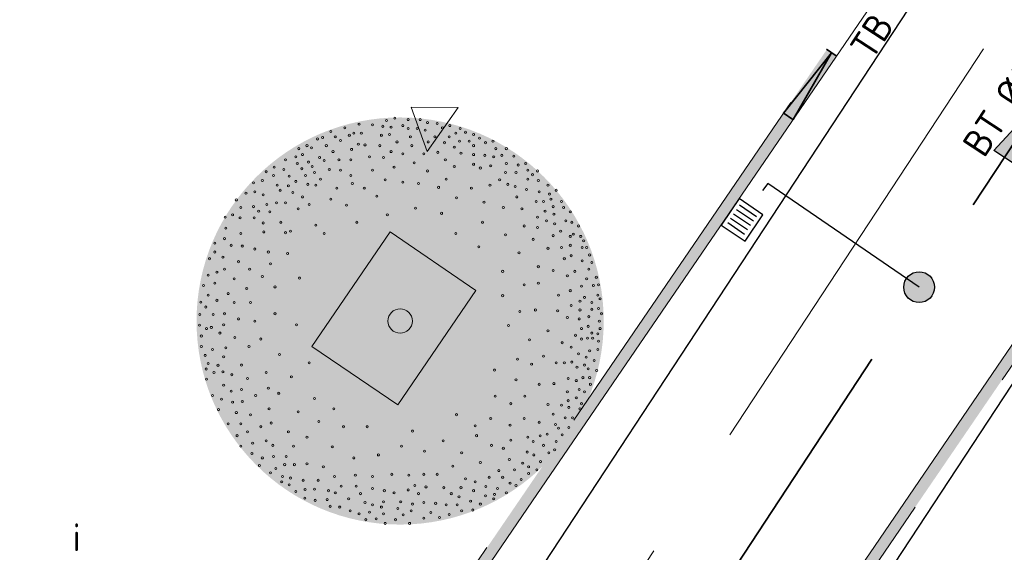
# Model space of a CAD drawing. Header units: metres. Extents: x 92403 to 95147, y 464428 to 465602.
# Tile 395 of 568: x 93211 to 93223, y 465037 to 465044. Entities that reach past the tile are written whole.
import ezdxf
from ezdxf.enums import TextEntityAlignment as Align

# ---------------------------------------------------------------- set-up
doc = ezdxf.new("R2010")
doc.units = ezdxf.units.M
for name, pattern in [('RI-DRAINAGE', [19.2, 6, -1.8, 1.8, -1.8, 2.4, -1.8, 1.8, -1.8]), ('RI-HWA', [7.4, 5, -2.4]), ('RI-HWA_KOLKAANSLUITING', [4.3, 2.5, -1.8]), ('VH-TROTTOIRBAND', [15, 5, -2, 2, -2, 2, -2])]:
    doc.linetypes.add(name, pattern=pattern)
doc.layers.get('0').update_dxf_attribs({"linetype": 'CONTINUOUS'})
for name, color, linetype, lineweight in [('B-RO-OG-TOPOGRAFIE_BEBOUWING_ENTREE-S', 7, 'CONTINUOUS', 5), ('N-RO-VH-KANTOPSLUITING_ELEMENT_STALENSTRIP-G', 7, 'CONTINUOUS', 9), ('N-RO-VW-MARKERING-G', 7, 'CONTINUOUS', 9), ('N-WE-GW-ONTGRAVING-V', 2, 'CONTINUOUS', 30), ('N-WE-RI-HWA_HULPSTUK-S', 150, 'CONTINUOUS', 25), ('N-WE-RI-HWA_KOLK_STRAATKOLK-S', 150, 'CONTINUOUS', 25), ('N-WE-RI-HWA_KOLKAANSLUITING-G', 150, 'RI-HWA_KOLKAANSLUITING', 25), ('N-WE-VH-KANTOPSLUITING_ELEMENT_VERLOOPBAND-G', 252, 'CONTINUOUS', 35), ('N-WE-VH-KANTOPSLUITING_TROTTOIRBAND-G', 7, 'VH-TROTTOIRBAND', 35), ('N-WE-VH-KANTOPSLUITING_TROTTOIRBAND_130 150-T18', 10, 'CONTINUOUS', 18), ('N-WE-VH-KANTOPSLUITING_VOORKANTBAND-G', 50, 'CONTINUOUS', 35), ('N-WE-VH-VERHARDING_BETON_INRITBLOKKEN-A', 253, 'CONTINUOUS', 0)]:
    doc.layers.add(name, color=color, linetype=linetype, lineweight=lineweight)
for name, color, linetype, lineweight, true_color in [('N-OI-RI-DRAINAGE_DRAIN_PVC-G', 7, 'RI-DRAINAGE', 18, 0x00ff04), ('N-OI-RI-HWA_STROOMRICHTING-S', 7, 'CONTINUOUS', 25, 0x007bff), ('N-OI-RI-HWA_TRANSPORTLEIDING-G', 7, 'RI-HWA', 35, 0x007bff), ('N-RO-GR-BOOM-V', 7, 'CONTINUOUS', 18, 0x002600)]:
    doc.layers.add(name, color=color, linetype=linetype, lineweight=lineweight, true_color=true_color)
doc.layers.add('N-RO-GR-BOOM-S', color=7, linetype='CONTINUOUS', lineweight=9, true_color=0x005700, transparency=0.3)
doc.styles.add('NLCS-ISO', font='NLCS-ISO.ttf')
doc.styles.add('NLCS-ISO-M200-T18', font='NLCS-ISO.ttf', dxfattribs={"height": 0.36})

# ---------------------------------------------------------------- blocks, each defined once
blk = doc.blocks.new('SRO-BEBOUWING_ENTREE')
blk.add_lwpolyline([(0, 0.35), (0, -0.35), (0.5, 0)], close=True)
blk = doc.blocks.new('markering drempel')
at = {"true_color": 0xffffff}
h = blk.add_hatch(color=7, dxfattribs=at)
h.dxf.hatch_style = 1
h.paths.add_polyline_path([(1.073, 0.125), (1.121, 0.078), (0.979, -0.064), (0.931, -0.017)])
h.paths.add_polyline_path([(1.168, 0.125), (1.216, 0.078), (1.121, -0.017), (1.073, 0.03)])
h.paths.add_polyline_path([(1.263, 0.125), (1.31, 0.078), (1.168, -0.064), (1.121, -0.017)])
h.paths.add_polyline_path([(4.866, 0.126), (4.913, 0.078), (4.771, -0.064), (4.724, -0.017)])
h.paths.add_polyline_path([(4.771, 0.126), (4.819, 0.078), (4.676, -0.064), (4.629, -0.017)])
h.paths.add_polyline_path([(4.676, 0.126), (4.724, 0.078), (4.582, -0.064), (4.534, -0.017)])
h.paths.add_polyline_path([(4.534, -0.301), (4.487, -0.349), (4.439, -0.301), (4.487, -0.254)])
h.paths.add_polyline_path([(4.582, 0.126), (4.629, 0.078), (4.534, -0.017), (4.487, 0.031)])
h.paths.add_polyline_path([(4.487, -0.064), (4.534, -0.111), (4.392, -0.254), (4.344, -0.206)])
h.paths.add_polyline_path([(4.487, 0.031), (4.534, -0.017), (4.392, -0.159), (4.345, -0.111)])
h.paths.add_polyline_path([(4.487, -0.159), (4.534, -0.206), (4.392, -0.348), (4.345, -0.301)])
h.paths.add_polyline_path([(4.155, -0.68), (4.108, -0.728), (4.06, -0.68), (4.108, -0.633)])
h.paths.add_polyline_path([(4.107, -0.064), (4.155, -0.112), (4.013, -0.254), (3.965, -0.206)])
h.paths.add_polyline_path([(4.107, -0.443), (4.155, -0.491), (4.013, -0.633), (3.965, -0.586)])
h.paths.add_polyline_path([(4.108, -0.349), (4.155, -0.396), (4.013, -0.538), (3.965, -0.491)])
h.paths.add_polyline_path([(4.108, -0.254), (4.155, -0.301), (4.013, -0.443), (3.965, -0.396)])
h.paths.add_polyline_path([(4.108, -0.159), (4.155, -0.206), (4.013, -0.349), (3.965, -0.301)])
h.paths.add_polyline_path([(4.108, -0.538), (4.155, -0.586), (4.013, -0.728), (3.965, -0.68)])
h.paths.add_polyline_path([(4.202, 0.126), (4.25, 0.078), (4.155, -0.017), (4.108, 0.031)])
h.paths.add_polyline_path([(4.108, 0.031), (4.155, -0.017), (4.013, -0.159), (3.965, -0.112)])
h.paths.add_polyline_path([(4.487, 0.126), (4.534, 0.078), (4.392, -0.064), (4.345, -0.017)])
h.paths.add_polyline_path([(4.297, 0.126), (4.345, 0.078), (4.202, -0.064), (4.155, -0.017)])
h.paths.add_polyline_path([(4.392, 0.126), (4.439, 0.078), (4.297, -0.064), (4.25, -0.017)])
h.paths.add_polyline_path([(4.107, 0.126), (4.155, 0.078), (4.013, -0.064), (3.965, -0.017)])
h.paths.add_polyline_path([(4.013, 0.126), (4.06, 0.078), (3.918, -0.064), (3.87, -0.017)])
h.paths.add_polyline_path([(3.918, 0.126), (3.965, 0.078), (3.823, -0.064), (3.776, -0.017)])
h.paths.add_polyline_path([(1.358, 0.125), (1.405, 0.078), (1.263, -0.064), (1.216, -0.017)])
h.paths.add_polyline_path([(1.5, -0.302), (1.453, -0.349), (1.405, -0.302), (1.453, -0.254)])
h.paths.add_polyline_path([(1.547, 0.125), (1.595, 0.078), (1.5, -0.017), (1.453, 0.03)])
h.paths.add_polyline_path([(1.453, -0.065), (1.5, -0.112), (1.358, -0.254), (1.31, -0.207)])
h.paths.add_polyline_path([(1.453, 0.03), (1.5, -0.017), (1.358, -0.159), (1.31, -0.112)])
h.paths.add_polyline_path([(1.453, -0.159), (1.5, -0.207), (1.358, -0.349), (1.311, -0.302)])
h.paths.add_polyline_path([(1.88, -0.681), (1.832, -0.728), (1.785, -0.681), (1.832, -0.633)])
h.paths.add_polyline_path([(1.832, -0.064), (1.879, -0.112), (1.737, -0.254), (1.69, -0.207)])
h.paths.add_polyline_path([(1.832, -0.444), (1.879, -0.491), (1.737, -0.633), (1.69, -0.586)])
h.paths.add_polyline_path([(1.832, -0.349), (1.879, -0.396), (1.737, -0.539), (1.69, -0.491)])
h.paths.add_polyline_path([(1.832, -0.254), (1.879, -0.301), (1.737, -0.444), (1.69, -0.396)])
h.paths.add_polyline_path([(1.832, -0.159), (1.879, -0.207), (1.737, -0.349), (1.69, -0.301)])
h.paths.add_polyline_path([(1.832, -0.538), (1.88, -0.586), (1.737, -0.728), (1.69, -0.681)])
h.paths.add_polyline_path([(2.259, -0.301), (2.211, -0.349), (2.164, -0.301), (2.211, -0.254)])
h.paths.add_polyline_path([(2.306, 0.125), (2.353, 0.078), (2.259, -0.017), (2.211, 0.03)])
h.paths.add_polyline_path([(2.211, -0.064), (2.259, -0.112), (2.116, -0.254), (2.069, -0.207)])
h.paths.add_polyline_path([(2.211, 0.03), (2.259, -0.017), (2.116, -0.159), (2.069, -0.112)])
h.paths.add_polyline_path([(2.211, -0.159), (2.259, -0.207), (2.116, -0.349), (2.069, -0.301)])
h.paths.add_polyline_path([(1.927, 0.125), (1.974, 0.078), (1.879, -0.017), (1.832, 0.03)])
h.paths.add_polyline_path([(1.832, 0.03), (1.879, -0.017), (1.737, -0.159), (1.69, -0.112)])
h.paths.add_polyline_path([(3.776, -0.301), (3.728, -0.349), (3.681, -0.301), (3.728, -0.254)])
h.paths.add_polyline_path([(3.823, 0.126), (3.87, 0.078), (3.776, -0.017), (3.728, 0.031)])
h.paths.add_polyline_path([(3.728, -0.064), (3.776, -0.112), (3.633, -0.254), (3.586, -0.206)])
h.paths.add_polyline_path([(3.728, 0.031), (3.776, -0.017), (3.633, -0.159), (3.586, -0.112)])
h.paths.add_polyline_path([(3.728, -0.159), (3.776, -0.206), (3.633, -0.349), (3.586, -0.301)])
h.paths.add_polyline_path([(3.397, -0.681), (3.349, -0.728), (3.302, -0.68), (3.349, -0.633)])
h.paths.add_polyline_path([(3.349, -0.064), (3.396, -0.112), (3.254, -0.254), (3.207, -0.207)])
h.paths.add_polyline_path([(3.349, -0.444), (3.396, -0.491), (3.254, -0.633), (3.207, -0.586)])
h.paths.add_polyline_path([(3.349, -0.349), (3.396, -0.396), (3.254, -0.538), (3.207, -0.491)])
h.paths.add_polyline_path([(3.349, -0.254), (3.396, -0.301), (3.254, -0.444), (3.207, -0.396)])
h.paths.add_polyline_path([(3.349, -0.159), (3.396, -0.206), (3.254, -0.349), (3.207, -0.301)])
h.paths.add_polyline_path([(3.349, -0.538), (3.397, -0.586), (3.254, -0.728), (3.207, -0.681)])
h.paths.add_polyline_path([(3.444, 0.125), (3.491, 0.078), (3.396, -0.017), (3.349, 0.031)])
h.paths.add_polyline_path([(3.349, 0.031), (3.396, -0.017), (3.254, -0.159), (3.207, -0.112)])
h.paths.add_polyline_path([(2.638, -0.681), (2.591, -0.728), (2.543, -0.681), (2.591, -0.633)])
h.paths.add_polyline_path([(2.59, -0.064), (2.638, -0.112), (2.496, -0.254), (2.448, -0.207)])
h.paths.add_polyline_path([(2.59, -0.444), (2.638, -0.491), (2.496, -0.633), (2.448, -0.586)])
h.paths.add_polyline_path([(2.59, -0.349), (2.638, -0.396), (2.496, -0.538), (2.448, -0.491)])
h.paths.add_polyline_path([(2.591, -0.254), (2.638, -0.301), (2.496, -0.444), (2.448, -0.396)])
h.paths.add_polyline_path([(2.591, -0.159), (2.638, -0.206), (2.496, -0.349), (2.448, -0.301)])
h.paths.add_polyline_path([(2.591, -0.538), (2.638, -0.586), (2.496, -0.728), (2.448, -0.681)])
h.paths.add_polyline_path([(3.017, -0.301), (2.97, -0.349), (2.922, -0.301), (2.97, -0.254)])
h.paths.add_polyline_path([(3.065, 0.125), (3.112, 0.078), (3.017, -0.017), (2.97, 0.031)])
h.paths.add_polyline_path([(2.97, -0.064), (3.017, -0.112), (2.875, -0.254), (2.827, -0.207)])
h.paths.add_polyline_path([(2.97, 0.031), (3.017, -0.017), (2.875, -0.159), (2.827, -0.112)])
h.paths.add_polyline_path([(2.97, -0.159), (3.017, -0.206), (2.875, -0.349), (2.828, -0.301)])
h.paths.add_polyline_path([(1.453, 0.125), (1.5, 0.078), (1.358, -0.064), (1.31, -0.017)])
h.paths.add_polyline_path([(1.642, 0.125), (1.69, 0.078), (1.547, -0.064), (1.5, -0.017)])
h.paths.add_polyline_path([(3.728, 0.125), (3.776, 0.078), (3.633, -0.064), (3.586, -0.017)])
h.paths.add_polyline_path([(3.539, 0.125), (3.586, 0.078), (3.444, -0.064), (3.396, -0.017)])
h.paths.add_polyline_path([(3.633, 0.125), (3.681, 0.078), (3.539, -0.064), (3.491, -0.017)])
h.paths.add_polyline_path([(1.737, 0.125), (1.784, 0.078), (1.642, -0.064), (1.595, -0.017)])
h.paths.add_polyline_path([(1.832, 0.125), (1.879, 0.078), (1.737, -0.064), (1.69, -0.017)])
h.paths.add_polyline_path([(3.349, 0.125), (3.396, 0.078), (3.254, -0.064), (3.207, -0.017)])
h.paths.add_polyline_path([(3.159, 0.125), (3.207, 0.078), (3.065, -0.064), (3.017, -0.017)])
h.paths.add_polyline_path([(3.254, 0.125), (3.302, 0.078), (3.159, -0.064), (3.112, -0.017)])
h.paths.add_polyline_path([(2.97, 0.125), (3.017, 0.078), (2.875, -0.064), (2.827, -0.017)])
h.paths.add_polyline_path([(2.022, 0.125), (2.069, 0.078), (1.927, -0.064), (1.879, -0.017)])
h.paths.add_polyline_path([(2.116, 0.125), (2.164, 0.078), (2.022, -0.064), (1.974, -0.017)])
h.paths.add_polyline_path([(2.211, 0.125), (2.259, 0.078), (2.116, -0.064), (2.069, -0.017)])
h.paths.add_polyline_path([(2.401, 0.125), (2.448, 0.078), (2.306, -0.064), (2.259, -0.017)])
h.paths.add_polyline_path([(2.496, 0.125), (2.543, 0.078), (2.401, -0.064), (2.353, -0.017)])
h.paths.add_polyline_path([(2.59, 0.125), (2.638, 0.078), (2.496, -0.064), (2.448, -0.017)])
h.paths.add_polyline_path([(2.685, 0.125), (2.733, 0.078), (2.638, -0.017), (2.59, 0.03)])
h.paths.add_polyline_path([(2.78, 0.125), (2.828, 0.078), (2.685, -0.064), (2.638, -0.017)])
h.paths.add_polyline_path([(2.875, 0.125), (2.922, 0.078), (2.78, -0.064), (2.733, -0.017)])
h.paths.add_polyline_path([(2.59, 0.03), (2.638, -0.017), (2.496, -0.159), (2.448, -0.112)])
h.paths.add_polyline_path([(0.915, 0.062), (0.915, -0.033), (1.026, 0.078), (0.979, 0.125)])
h.paths.add_polyline_path([(4.915, -0.015), (4.915, 0.08), (4.866, 0.031), (4.913, -0.017)])
at = {"color": 18, "ltscale": 1, "true_color": 0x000000}
for points in [[(0.915, 0.062), (0.979, 0.125), (1.026, 0.078), (0.915, -0.033)], [(0.915, 0.062), (0.915, -0.033)], [(4.915, -0.015), (4.913, -0.017), (4.866, 0.031), (4.915, 0.08)], [(4.915, -0.015), (4.915, 0.08)]]:
    blk.add_lwpolyline(points, dxfattribs=at)
for points in [[(1.073, 0.125), (1.121, 0.078), (0.979, -0.064), (0.931, -0.017)], [(1.168, 0.125), (1.216, 0.078), (1.121, -0.017), (1.073, 0.03)], [(1.263, 0.125), (1.31, 0.078), (1.168, -0.064), (1.121, -0.017)], [(1.358, 0.125), (1.405, 0.078), (1.263, -0.064), (1.216, -0.017)], [(1.453, 0.125), (1.5, 0.078), (1.358, -0.064), (1.31, -0.017)], [(1.453, 0.03), (1.5, -0.017), (1.358, -0.159), (1.31, -0.112)], [(1.547, 0.125), (1.595, 0.078), (1.5, -0.017), (1.453, 0.03)], [(1.642, 0.125), (1.69, 0.078), (1.547, -0.064), (1.5, -0.017)], [(1.737, 0.125), (1.784, 0.078), (1.642, -0.064), (1.595, -0.017)], [(1.832, 0.125), (1.879, 0.078), (1.737, -0.064), (1.69, -0.017)], [(1.832, 0.03), (1.879, -0.017), (1.737, -0.159), (1.69, -0.112)], [(1.927, 0.125), (1.974, 0.078), (1.879, -0.017), (1.832, 0.03)], [(2.022, 0.125), (2.069, 0.078), (1.927, -0.064), (1.879, -0.017)], [(2.116, 0.125), (2.164, 0.078), (2.022, -0.064), (1.974, -0.017)], [(2.211, 0.125), (2.259, 0.078), (2.116, -0.064), (2.069, -0.017)], [(2.211, 0.03), (2.259, -0.017), (2.116, -0.159), (2.069, -0.112)], [(2.306, 0.125), (2.353, 0.078), (2.259, -0.017), (2.211, 0.03)], [(2.401, 0.125), (2.448, 0.078), (2.306, -0.064), (2.259, -0.017)], [(2.496, 0.125), (2.543, 0.078), (2.401, -0.064), (2.353, -0.017)], [(2.59, 0.125), (2.638, 0.078), (2.496, -0.064), (2.448, -0.017)], [(2.59, 0.03), (2.638, -0.017), (2.496, -0.159), (2.448, -0.112)], [(2.685, 0.125), (2.733, 0.078), (2.638, -0.017), (2.59, 0.03)], [(2.78, 0.125), (2.828, 0.078), (2.685, -0.064), (2.638, -0.017)], [(2.875, 0.125), (2.922, 0.078), (2.78, -0.064), (2.733, -0.017)], [(2.97, 0.125), (3.017, 0.078), (2.875, -0.064), (2.827, -0.017)], [(2.97, 0.031), (3.017, -0.017), (2.875, -0.159), (2.827, -0.112)], [(3.065, 0.125), (3.112, 0.078), (3.017, -0.017), (2.97, 0.031)], [(3.159, 0.125), (3.207, 0.078), (3.065, -0.064), (3.017, -0.017)], [(3.254, 0.125), (3.302, 0.078), (3.159, -0.064), (3.112, -0.017)], [(3.349, 0.125), (3.396, 0.078), (3.254, -0.064), (3.207, -0.017)], [(3.349, 0.031), (3.396, -0.017), (3.254, -0.159), (3.207, -0.112)], [(3.444, 0.125), (3.491, 0.078), (3.396, -0.017), (3.349, 0.031)], [(3.539, 0.125), (3.586, 0.078), (3.444, -0.064), (3.396, -0.017)], [(3.633, 0.125), (3.681, 0.078), (3.539, -0.064), (3.491, -0.017)], [(3.728, 0.125), (3.776, 0.078), (3.633, -0.064), (3.586, -0.017)], [(3.728, 0.031), (3.776, -0.017), (3.633, -0.159), (3.586, -0.112)], [(3.823, 0.126), (3.87, 0.078), (3.776, -0.017), (3.728, 0.031)], [(3.918, 0.126), (3.965, 0.078), (3.823, -0.064), (3.776, -0.017)], [(4.013, 0.126), (4.06, 0.078), (3.918, -0.064), (3.87, -0.017)], [(4.107, 0.126), (4.155, 0.078), (4.013, -0.064), (3.965, -0.017)], [(4.108, 0.031), (4.155, -0.017), (4.013, -0.159), (3.965, -0.112)], [(4.202, 0.126), (4.25, 0.078), (4.155, -0.017), (4.108, 0.031)], [(4.297, 0.126), (4.345, 0.078), (4.202, -0.064), (4.155, -0.017)], [(4.392, 0.126), (4.439, 0.078), (4.297, -0.064), (4.25, -0.017)], [(4.487, 0.126), (4.534, 0.078), (4.392, -0.064), (4.345, -0.017)], [(4.487, 0.031), (4.534, -0.017), (4.392, -0.159), (4.345, -0.111)], [(4.582, 0.126), (4.629, 0.078), (4.534, -0.017), (4.487, 0.031)], [(4.676, 0.126), (4.724, 0.078), (4.582, -0.064), (4.534, -0.017)], [(4.771, 0.126), (4.819, 0.078), (4.676, -0.064), (4.629, -0.017)], [(4.866, 0.126), (4.913, 0.078), (4.771, -0.064), (4.724, -0.017)], [(1.453, -0.065), (1.5, -0.112), (1.358, -0.254), (1.31, -0.207)], [(1.832, -0.064), (1.879, -0.112), (1.737, -0.254), (1.69, -0.207)], [(2.211, -0.064), (2.259, -0.112), (2.116, -0.254), (2.069, -0.207)], [(2.59, -0.064), (2.638, -0.112), (2.496, -0.254), (2.448, -0.207)], [(2.97, -0.064), (3.017, -0.112), (2.875, -0.254), (2.827, -0.207)], [(3.349, -0.064), (3.396, -0.112), (3.254, -0.254), (3.207, -0.207)], [(3.728, -0.064), (3.776, -0.112), (3.633, -0.254), (3.586, -0.206)], [(4.107, -0.064), (4.155, -0.112), (4.013, -0.254), (3.965, -0.206)], [(4.487, -0.064), (4.534, -0.111), (4.392, -0.254), (4.344, -0.206)], [(1.453, -0.159), (1.5, -0.207), (1.358, -0.349), (1.311, -0.302)], [(1.5, -0.302), (1.453, -0.349), (1.405, -0.302), (1.453, -0.254)], [(1.832, -0.159), (1.879, -0.207), (1.737, -0.349), (1.69, -0.301)], [(1.832, -0.254), (1.879, -0.301), (1.737, -0.444), (1.69, -0.396)], [(2.211, -0.159), (2.259, -0.207), (2.116, -0.349), (2.069, -0.301)], [(2.259, -0.301), (2.211, -0.349), (2.164, -0.301), (2.211, -0.254)], [(2.591, -0.159), (2.638, -0.206), (2.496, -0.349), (2.448, -0.301)], [(2.591, -0.254), (2.638, -0.301), (2.496, -0.444), (2.448, -0.396)], [(2.97, -0.159), (3.017, -0.206), (2.875, -0.349), (2.828, -0.301)], [(3.017, -0.301), (2.97, -0.349), (2.922, -0.301), (2.97, -0.254)], [(3.349, -0.159), (3.396, -0.206), (3.254, -0.349), (3.207, -0.301)], [(3.349, -0.254), (3.396, -0.301), (3.254, -0.444), (3.207, -0.396)], [(3.728, -0.159), (3.776, -0.206), (3.633, -0.349), (3.586, -0.301)], [(3.776, -0.301), (3.728, -0.349), (3.681, -0.301), (3.728, -0.254)], [(4.108, -0.159), (4.155, -0.206), (4.013, -0.349), (3.965, -0.301)], [(4.108, -0.254), (4.155, -0.301), (4.013, -0.443), (3.965, -0.396)], [(4.487, -0.159), (4.534, -0.206), (4.392, -0.348), (4.345, -0.301)], [(4.534, -0.301), (4.487, -0.349), (4.439, -0.301), (4.487, -0.254)], [(1.832, -0.349), (1.879, -0.396), (1.737, -0.539), (1.69, -0.491)], [(2.59, -0.349), (2.638, -0.396), (2.496, -0.538), (2.448, -0.491)], [(3.349, -0.349), (3.396, -0.396), (3.254, -0.538), (3.207, -0.491)], [(4.108, -0.349), (4.155, -0.396), (4.013, -0.538), (3.965, -0.491)], [(1.832, -0.444), (1.879, -0.491), (1.737, -0.633), (1.69, -0.586)], [(2.59, -0.444), (2.638, -0.491), (2.496, -0.633), (2.448, -0.586)], [(3.349, -0.444), (3.396, -0.491), (3.254, -0.633), (3.207, -0.586)], [(4.107, -0.443), (4.155, -0.491), (4.013, -0.633), (3.965, -0.586)], [(1.832, -0.538), (1.88, -0.586), (1.737, -0.728), (1.69, -0.681)], [(1.88, -0.681), (1.832, -0.728), (1.785, -0.681), (1.832, -0.633)], [(2.591, -0.538), (2.638, -0.586), (2.496, -0.728), (2.448, -0.681)], [(2.638, -0.681), (2.591, -0.728), (2.543, -0.681), (2.591, -0.633)], [(3.349, -0.538), (3.397, -0.586), (3.254, -0.728), (3.207, -0.681)], [(3.397, -0.681), (3.349, -0.728), (3.302, -0.68), (3.349, -0.633)], [(4.108, -0.538), (4.155, -0.586), (4.013, -0.728), (3.965, -0.68)], [(4.155, -0.68), (4.108, -0.728), (4.06, -0.68), (4.108, -0.633)]]:
    blk.add_lwpolyline(points, close=True, dxfattribs=at)
blk = doc.blocks.new('STRAATKOLK 415X375')
at = {"layer": 'N-WE-RI-HWA_KOLK_STRAATKOLK-S', "flags": 128}
blk.add_lwpolyline([(-0.415, 0), (0, 0), (0, 0.375), (-0.415, 0.375)], close=True, dxfattribs=at)
for points in [[(-0.344, 0.055), (-0.344, 0.32)], [(-0.275, 0.055), (-0.275, 0.32)], [(-0.207, 0.055), (-0.207, 0.32)], [(-0.137, 0.055), (-0.137, 0.32)], [(-0.068, 0.055), (-0.068, 0.32)]]:
    blk.add_lwpolyline(points, dxfattribs=at)
blk = doc.blocks.new('*U261')
at = {"ltscale": 0.1}
blk.add_hatch(color=256, dxfattribs=at).paths.add_polyline_path([(2.5, 0), (-2.5, -0.833), (-2.5, 0.833)])
at = {"ltscale": 0.1, "flags": 128}
blk.add_lwpolyline([(2.5, 0), (-2.5, -0.833), (-2.5, 0.833)], close=True, dxfattribs=at)
at = {"ltscale": 0.1, "style": 'NLCS-ISO'}
for tag, p in [('MAT', (-0.5, 0.5)), ('BOBL', (-108.769, 0))]:
    blk.add_attdef(tag, text='', height=1.8, dxfattribs=at).set_placement(p, align=Align.BOTTOM_RIGHT)
for tag, p in [('DIA', (0.5, 0.5)), ('BOBR', (108.655, 0))]:
    blk.add_attdef(tag, text='', height=1.8, dxfattribs=at).set_placement(p, align=Align.BOTTOM_LEFT)
blk.add_attdef('JVA', text='', height=1.8, dxfattribs=at).set_placement((0, -1), align=Align.TOP_CENTER)
at = {"ltscale": 0.1, "style": 'NLCS-ISO', "flags": 1}
blk.add_attdef('PUTNR-L', text='', height=1.8, dxfattribs=at).set_placement((-0.822, -5.885), align=Align.BOTTOM_RIGHT)
blk.add_attdef('PUTNR-L', text='', height=1.8, dxfattribs=at).set_placement((1.948, -5.77), align=Align.BOTTOM_LEFT)
blk = doc.blocks.new('*U297')
at = {"layer": 'N-RO-GR-BOOM-V', "linetype": 'ByBlock', "ltscale": 1, "transparency": 33554567}
h = blk.add_hatch(color=98, dxfattribs=at)
h.dxf.hatch_style = 1
h.set_gradient(color1=(0, 51, 0), color2=(184, 200, 91), rotation=177, centered=1, name='INVCURVED')
edge = h.paths.add_edge_path()
edge.add_arc((0, 0), 1.5, 0, 360)
at = {"color": 0, "lineweight": -2}
for centre, radius in [((-0.3028, 1.4509), 0.00758), ((-0.2039, 1.4452), 0.00758), ((-0.1, 1.4782), 0.00758), ((-0.0397, 1.4949), 0.00758), ((0.0588, 1.4839), 0.00758), ((0.1468, 1.4839), 0.00758), ((0.2014, 1.4619), 0.00758), ((0.2727, 1.4562), 0.00758), ((-0.5109, 1.3959), 0.00758), ((-0.4067, 1.4236), 0.00758), ((-0.3411, 1.3849), 0.00758), ((-0.2861, 1.3849), 0.00758), ((-0.1273, 1.4346), 0.00758), ((-0.078, 1.3743), 0.00758), ((-0.067, 1.4289), 0.00758), ((0.0206, 1.4399), 0.00758), ((0.0588, 1.4179), 0.00758), ((0.1248, 1.4179), 0.00758), ((0.1851, 1.4069), 0.00758), ((0.3113, 1.4236), 0.00758), ((0.3659, 1.4399), 0.00758), ((0.4099, 1.3849), 0.00758), ((0.4425, 1.4179), 0.00758), ((0.4812, 1.3906), 0.00758), ((0.5414, 1.3743), 0.00758), ((-0.6095, 1.3413), 0.00758), ((-0.5712, 1.3523), 0.00758), ((-0.4779, 1.3576), 0.00758), ((-0.4397, 1.3304), 0.00758), ((-0.3741, 1.3686), 0.00758), ((-0.3081, 1.3031), 0.00758), ((-0.1383, 1.3686), 0.00758), ((-0.023, 1.3194), 0.00758), ((0.0755, 1.3576), 0.00758), ((0.2071, 1.3194), 0.00758), ((0.2564, 1.3576), 0.00758), ((0.3276, 1.3141), 0.00758), ((0.3606, 1.3576), 0.00758), ((0.4372, 1.3247), 0.00758), ((0.5085, 1.3247), 0.00758), ((0.585, 1.3467), 0.00758), ((0.629, 1.3141), 0.00758), ((0.684, 1.3247), 0.00758), ((-0.7467, 1.2701), 0.00758), ((-0.7191, 1.2261), 0.00758), ((-0.6864, 1.2921), 0.00758), ((-0.6535, 1.2754), 0.00758), ((-0.5439, 1.2921), 0.00758), ((-0.4946, 1.2481), 0.00758), ((-0.3574, 1.2648), 0.00758), ((-0.2588, 1.2974), 0.00758), ((-0.1493, 1.2921), 0.00758), ((-0.067, 1.2481), 0.00758), ((0.0206, 1.2318), 0.00758), ((0.0865, 1.2921), 0.00758), ((0.1741, 1.2318), 0.00758), ((0.2783, 1.2428), 0.00758), ((0.3989, 1.2811), 0.00758), ((0.4482, 1.2371), 0.00758), ((0.5414, 1.2921), 0.00758), ((0.5414, 1.2261), 0.00758), ((0.7056, 1.2701), 0.00758), ((0.7825, 1.2701), 0.00758), ((-0.8453, 1.1878), 0.00758), ((-0.7683, 1.2098), 0.00758), ((-0.7577, 1.1605), 0.00758), ((-0.6755, 1.1715), 0.00758), ((-0.5932, 1.2045), 0.00758), ((-0.5602, 1.1825), 0.00758), ((-0.4507, 1.1878), 0.00758), ((-0.3631, 1.1878), 0.00758), ((-0.2259, 1.2098), 0.00758), ((-0.122, 1.2045), 0.00758), ((0.1028, 1.1658), 0.00758), ((0.3329, 1.1878), 0.00758), ((0.5414, 1.1548), 0.00758), ((0.6237, 1.2208), 0.00758), ((0.6893, 1.2098), 0.00758), ((0.7496, 1.2208), 0.00758), ((0.7825, 1.1605), 0.00758), ((0.8371, 1.2151), 0.00758), ((0.9251, 1.1605), 0.00758), ((-0.9878, 1.1002), 0.00758), ((-0.9276, 1.1332), 0.00758), ((-0.8563, 1.1165), 0.00758), ((-0.7247, 1.1222), 0.00758), ((-0.6478, 1.1385), 0.00758), ((-0.6315, 1.0946), 0.00758), ((-0.5219, 1.1165), 0.00758), ((-0.4397, 1.1112), 0.00758), ((-0.2039, 1.1112), 0.00758), ((-0.045, 1.1332), 0.00758), ((0.2014, 1.1056), 0.00758), ((0.3989, 1.1385), 0.00758), ((0.5907, 1.1275), 0.00758), ((0.6673, 1.1442), 0.00758), ((0.7768, 1.0946), 0.00758), ((0.8538, 1.0946), 0.00758), ((0.8701, 1.1495), 0.00758), ((0.9414, 1.1112), 0.00758), ((1.0126, 1.1056), 0.00758), ((-1.0811, 1.018), 0.00758), ((-1.0151, 1.0347), 0.00758), ((-0.9329, 1.0729), 0.00758), ((-0.818, 1.0673), 0.00758), ((-0.7683, 1.029), 0.00758), ((-0.6974, 1.0729), 0.00758), ((-0.5875, 1.0453), 0.00758), ((-0.3631, 1.0729), 0.00758), ((-0.3521, 1.0127), 0.00758), ((-0.111, 1.04), 0.00758), ((0.0206, 1.0237), 0.00758), ((0.1358, 1.0127), 0.00758), ((0.3386, 1.0453), 0.00758), ((0.7333, 1.04), 0.00758), ((0.9414, 1.0453), 0.00758), ((0.9744, 1.0783), 0.00758), ((1.018, 1.0347), 0.00758), ((-1.1357, 0.9414), 0.00758), ((-1.0701, 0.9524), 0.00758), ((-0.9056, 1.0017), 0.00758), ((-0.8836, 0.9634), 0.00758), ((-0.8233, 0.996), 0.00758), ((-0.7903, 0.9467), 0.00758), ((-0.6808, 1.007), 0.00758), ((-0.6205, 1.0017), 0.00758), ((-0.467, 0.9797), 0.00758), ((-0.2641, 0.9797), 0.00758), ((0.2836, 0.985), 0.00758), ((0.5248, 0.9797), 0.00758), ((0.662, 1.0017), 0.00758), ((0.7935, 1.007), 0.00758), ((0.8481, 0.9907), 0.00758), ((0.9304, 0.9687), 0.00758), ((1.0236, 0.9524), 0.00758), ((1.0892, 1.0017), 0.00758), ((1.1002, 0.9357), 0.00758), ((1.1495, 0.9634), 0.00758), ((-1.2069, 0.8921), 0.00758), ((-1.0098, 0.9304), 0.00758), ((-0.9109, 0.8701), 0.00758), ((-0.8453, 0.8701), 0.00758), ((-0.7191, 0.9141), 0.00758), ((-0.5109, 0.8974), 0.00758), ((-0.1713, 0.9194), 0.00758), ((0.4152, 0.9084), 0.00758), ((0.618, 0.8754), 0.00758), ((0.8591, 0.9141), 0.00758), ((1.0017, 0.8811), 0.00758), ((1.0566, 0.8811), 0.00758), ((1.1112, 0.8974), 0.00758), ((1.1882, 0.8811), 0.00758), ((-1.174, 0.8372), 0.00758), ((-1.0811, 0.8428), 0.00758), ((-1.0424, 0.8099), 0.00758), ((-0.9821, 0.8591), 0.00758), ((-0.9602, 0.8046), 0.00758), ((-0.752, 0.8262), 0.00758), ((-0.6698, 0.8591), 0.00758), ((-0.3957, 0.8538), 0.00758), ((0.1138, 0.8318), 0.00758), ((0.3056, 0.7936), 0.00758), ((0.7605, 0.8372), 0.00758), ((0.8974, 0.8262), 0.00758), ((1.0676, 0.8099), 0.00758), ((1.1279, 0.8428), 0.00758), ((1.2045, 0.8372), 0.00758), ((1.2537, 0.8046), 0.00758), ((-1.2892, 0.7659), 0.00758), ((-1.2342, 0.7826), 0.00758), ((-1.1796, 0.7606), 0.00758), ((-1.0754, 0.7606), 0.00758), ((-1.0098, 0.7223), 0.00758), ((-0.8783, 0.7276), 0.00758), ((-0.3191, 0.7276), 0.00758), ((-0.0943, 0.7826), 0.00758), ((0.607, 0.7276), 0.00758), ((1.0126, 0.7659), 0.00758), ((1.0782, 0.7386), 0.00758), ((1.1332, 0.7879), 0.00758), ((1.2208, 0.7386), 0.00758), ((1.2647, 0.7276), 0.00758), ((-1.2835, 0.684), 0.00758), ((-1.174, 0.6453), 0.00758), ((-1.0041, 0.6563), 0.00758), ((-0.8453, 0.651), 0.00758), ((-0.807, 0.662), 0.00758), ((-0.6205, 0.7056), 0.00758), ((-0.5602, 0.6453), 0.00758), ((0.4099, 0.6453), 0.00758), ((0.9141, 0.7003), 0.00758), ((1.0126, 0.6893), 0.00758), ((1.1385, 0.7166), 0.00758), ((1.1825, 0.662), 0.00758), ((1.314, 0.7003), 0.00758), ((-1.3658, 0.5744), 0.00758), ((-1.2945, 0.607), 0.00758), ((0.7768, 0.6343), 0.00758), ((0.9797, 0.6017), 0.00758), ((1.1279, 0.629), 0.00758), ((1.2537, 0.6237), 0.00758), ((1.2757, 0.64), 0.00758), ((1.3303, 0.6237), 0.00758), ((1.3523, 0.5907), 0.00758), ((-1.3658, 0.5085), 0.00758), ((-1.2452, 0.5578), 0.00758), ((-1.163, 0.5525), 0.00758), ((-1.0701, 0.5305), 0.00758), ((-0.9711, 0.5085), 0.00758), ((0.5797, 0.5468), 0.00758), ((0.8758, 0.5032), 0.00758), ((1.0892, 0.5358), 0.00758), ((1.1882, 0.5415), 0.00758), ((1.2537, 0.5578), 0.00758), ((1.3413, 0.5415), 0.00758), ((1.3743, 0.5415), 0.00758), ((-1.4041, 0.4592), 0.00758), ((-1.3055, 0.4702), 0.00758), ((-1.1906, 0.4372), 0.00758), ((-0.829, 0.4975), 0.00758), ((1.2098, 0.4592), 0.00758), ((1.2594, 0.4812), 0.00758), ((1.3413, 0.4429), 0.00758), ((1.3963, 0.4865), 0.00758), ((1.4126, 0.4319), 0.00758), ((-1.3495, 0.3606), 0.00758), ((-1.2945, 0.3826), 0.00758), ((-1.1084, 0.3826), 0.00758), ((-0.9548, 0.4209), 0.00758), ((0.7552, 0.3659), 0.00758), ((1.018, 0.4001), 0.00758), ((1.1279, 0.3716), 0.00758), ((1.2867, 0.3659), 0.00758), ((1.3906, 0.3826), 0.00758), ((-1.4151, 0.3386), 0.00758), ((-1.2232, 0.3114), 0.00758), ((-1.0151, 0.3277), 0.00758), ((-0.741, 0.3167), 0.00758), ((1.2318, 0.3333), 0.00758), ((1.3743, 0.3114), 0.00758), ((1.4456, 0.3223), 0.00758), ((-1.448, 0.2621), 0.00758), ((-1.3658, 0.2784), 0.00758), ((-1.1304, 0.2401), 0.00758), ((-0.9219, 0.2511), 0.00758), ((0.9141, 0.2674), 0.00758), ((1.018, 0.2784), 0.00758), ((1.2537, 0.2238), 0.00758), ((1.336, 0.2564), 0.00758), ((1.4236, 0.2621), 0.00758), ((1.4619, 0.2674), 0.00758), ((-1.4678, 0.1392), 0.00758), ((-1.4151, 0.1908), 0.00758), ((-1.3495, 0.1525), 0.00758), ((-1.2672, 0.2018), 0.00758), ((0.7552, 0.1866), 0.00758), ((1.1662, 0.1908), 0.00758), ((1.325, 0.1468), 0.00758), ((1.358, 0.1741), 0.00758), ((1.4566, 0.1908), 0.00758), ((1.4729, 0.1635), 0.00758), ((-1.4317, 0.1032), 0.00758), ((-1.2232, 0.1358), 0.00758), ((-1.1027, 0.1358), 0.00758), ((0, 0), 0.09), ((0.8811, 0.0702), 0.00758), ((0.9963, 0.0812), 0.00758), ((1.1605, 0.0756), 0.00758), ((1.2594, 0.1142), 0.00758), ((1.325, 0.0812), 0.00758), ((1.4126, 0.1358), 0.00758), ((1.4126, 0.0865), 0.00758), ((1.4619, 0.0922), 0.00758), ((-1.4753, 0.0483), 0.00758), ((-1.3768, 0.0483), 0.00758), ((-1.2945, 0.0539), 0.00758), ((-1.1906, 0.0153), 0.00758), ((-1.0701, -0.001), 0.00758), ((-0.9219, 0.0539), 0.00758), ((1.2318, 0.0263), 0.00758), ((1.3197, 0.0153), 0.00758), ((1.3906, 0.032), 0.00758), ((1.4676, -0.001), 0.00758), ((1.4839, 0.0539), 0.00758), ((-1.4788, -0.0306), 0.00758), ((-1.4261, -0.056), 0.00758), ((-1.3912, -0.0469), 0.00758), ((-1.3002, -0.0283), 0.00758), ((-0.763, -0.0283), 0.00758), ((0.7988, -0.0325), 0.00758), ((1.0892, -0.0723), 0.00758), ((1.336, -0.056), 0.00758), ((1.3853, -0.0393), 0.00758), ((1.4729, -0.056), 0.00758), ((-1.4647, -0.1106), 0.00758), ((-1.3275, -0.0886), 0.00758), ((-1.2179, -0.1216), 0.00758), ((-1.0261, -0.1326), 0.00758), ((0.9524, -0.1379), 0.00758), ((1.292, -0.1053), 0.00758), ((1.336, -0.1326), 0.00758), ((1.38, -0.1269), 0.00758), ((1.4126, -0.0886), 0.00758), ((1.4183, -0.1269), 0.00758), ((1.4566, -0.0943), 0.00758), ((1.4619, -0.1489), 0.00758), ((-1.4647, -0.1872), 0.00758), ((-1.3825, -0.2091), 0.00758), ((-1.2835, -0.1981), 0.00758), ((-1.1137, -0.1872), 0.00758), ((1.1935, -0.1599), 0.00758), ((1.2594, -0.1928), 0.00758), ((1.3963, -0.2201), 0.00758), ((1.4566, -0.2091), 0.00758), ((-1.4371, -0.2531), 0.00758), ((-1.3002, -0.2641), 0.00758), ((-0.8893, -0.2474), 0.00758), ((0.8648, -0.2804), 0.00758), ((1.0566, -0.2584), 0.00758), ((1.314, -0.2421), 0.00758), ((1.3709, -0.266), 0.00758), ((1.4293, -0.2914), 0.00758), ((-1.4295, -0.3536), 0.00758), ((-1.4151, -0.3134), 0.00758), ((-1.3419, -0.3263), 0.00758), ((-1.1687, -0.3244), 0.00758), ((-0.6698, -0.3077), 0.00758), ((0.6946, -0.3612), 0.00758), ((0.9687, -0.3187), 0.00758), ((1.1495, -0.3077), 0.00758), ((1.2098, -0.3077), 0.00758), ((1.2647, -0.3024), 0.00758), ((1.303, -0.3407), 0.00758), ((1.358, -0.3244), 0.00758), ((1.3853, -0.3517), 0.00758), ((1.4478, -0.3646), 0.00758), ((-1.4261, -0.4283), 0.00758), ((-1.3715, -0.379), 0.00758), ((-1.3055, -0.3737), 0.00758), ((-1.2399, -0.3957), 0.00758), ((-1.1247, -0.423), 0.00758), ((-0.9878, -0.379), 0.00758), ((-0.8013, -0.412), 0.00758), ((0.8538, -0.4339), 0.00758), ((1.2374, -0.423), 0.00758), ((1.2977, -0.4393), 0.00758), ((1.347, -0.4173), 0.00758), ((1.3963, -0.4173), 0.00758), ((-1.3002, -0.4722), 0.00758), ((-1.1687, -0.5052), 0.00758), ((-0.9711, -0.4942), 0.00758), ((1.0236, -0.4665), 0.00758), ((1.1332, -0.4612), 0.00758), ((1.3197, -0.5052), 0.00758), ((1.4016, -0.4665), 0.00758), ((-1.3825, -0.5488), 0.00758), ((-1.3165, -0.5761), 0.00758), ((-1.2452, -0.5162), 0.00758), ((-1.0644, -0.5488), 0.00758), ((-0.8946, -0.5325), 0.00758), ((-0.6315, -0.5708), 0.00758), ((0.7003, -0.5545), 0.00758), ((0.9194, -0.5545), 0.00758), ((1.2318, -0.5215), 0.00758), ((1.2374, -0.5871), 0.00758), ((1.2977, -0.5655), 0.00758), ((1.358, -0.5215), 0.00758), ((-1.3385, -0.6531), 0.00758), ((-1.2342, -0.5981), 0.00758), ((-1.163, -0.5928), 0.00758), ((-0.9658, -0.6474), 0.00758), ((-0.4889, -0.6474), 0.00758), ((0.8155, -0.6091), 0.00758), ((1.0892, -0.6148), 0.00758), ((1.1882, -0.6201), 0.00758), ((1.2428, -0.6364), 0.00758), ((1.325, -0.6474), 0.00758), ((1.336, -0.6091), 0.00758), ((-1.2069, -0.675), 0.00758), ((-1.1027, -0.6913), 0.00758), ((-0.752, -0.6694), 0.00758), ((0.4152, -0.6902), 0.00758), ((0.6673, -0.7186), 0.00758), ((0.9141, -0.7186), 0.00758), ((1.1279, -0.686), 0.00758), ((1.2155, -0.7133), 0.00758), ((1.27, -0.7133), 0.00758), ((-1.2672, -0.7569), 0.00758), ((-1.174, -0.7569), 0.00758), ((-1.0261, -0.7789), 0.00758), ((-0.9495, -0.7516), 0.00758), ((-0.5985, -0.7406), 0.00758), ((-0.4177, -0.7789), 0.00758), ((-0.2425, -0.7789), 0.00758), ((0.5524, -0.7721), 0.00758), ((0.8098, -0.7679), 0.00758), ((1.0236, -0.7463), 0.00758), ((1.1442, -0.7626), 0.00758), ((1.1662, -0.7899), 0.00758), ((1.2428, -0.7846), 0.00758), ((-1.2016, -0.8449), 0.00758), ((-1.1247, -0.8172), 0.00758), ((-0.8233, -0.8172), 0.00758), ((-0.6864, -0.8559), 0.00758), ((0.0918, -0.8108), 0.00758), ((0.5634, -0.8449), 0.00758), ((0.8155, -0.8775), 0.00758), ((0.9414, -0.8559), 0.00758), ((1.0312, -0.8468), 0.00758), ((1.0839, -0.8339), 0.00758), ((1.1935, -0.8392), 0.00758), ((-1.174, -0.9215), 0.00758), ((-1.0864, -0.8995), 0.00758), ((-0.9878, -0.8832), 0.00758), ((-0.9385, -0.9162), 0.00758), ((-0.785, -0.9215), 0.00758), ((-0.4999, -0.9268), 0.00758), ((0.0096, -0.9215), 0.00758), ((0.3166, -0.8832), 0.00758), ((0.673, -0.9162), 0.00758), ((0.7605, -0.9378), 0.00758), ((0.9797, -0.8885), 0.00758), ((1.0566, -0.9162), 0.00758), ((1.1385, -0.9488), 0.00758), ((1.1495, -0.8885), 0.00758), ((-1.0917, -0.9764), 0.00758), ((-1.0151, -1.009), 0.00758), ((-0.9329, -0.998), 0.00758), ((-0.8396, -0.998), 0.00758), ((-0.3411, -1.009), 0.00758), ((-0.1603, -0.987), 0.00758), ((0.1798, -0.9597), 0.00758), ((0.4535, -0.9707), 0.00758), ((0.8045, -1.02), 0.00758), ((0.9361, -0.9654), 0.00758), ((0.9854, -0.987), 0.00758), ((1.0949, -0.9707), 0.00758), ((-1.0371, -1.064), 0.00758), ((-0.9166, -1.086), 0.00758), ((-0.8506, -1.0583), 0.00758), ((-0.7793, -1.0583), 0.00758), ((-0.6864, -1.053), 0.00758), ((-0.5659, -1.075), 0.00758), ((0.3879, -1.0693), 0.00758), ((0.5907, -1.042), 0.00758), ((0.9031, -1.0473), 0.00758), ((0.9467, -1.075), 0.00758), ((1.0346, -1.0363), 0.00758), ((-0.9548, -1.1186), 0.00758), ((-0.8673, -1.1463), 0.00758), ((-0.807, -1.1569), 0.00758), ((-0.4836, -1.1463), 0.00758), ((-0.3301, -1.1353), 0.00758), ((-0.2039, -1.1463), 0.00758), ((-0.0617, -1.1296), 0.00758), ((0.0645, -1.1353), 0.00758), ((0.1741, -1.1296), 0.00758), ((0.2727, -1.1296), 0.00758), ((0.4812, -1.1626), 0.00758), ((0.6563, -1.1516), 0.00758), ((0.7276, -1.1023), 0.00758), ((0.7552, -1.1516), 0.00758), ((0.8428, -1.0966), 0.00758), ((0.8921, -1.1679), 0.00758), ((0.9467, -1.1243), 0.00758), ((1.0073, -1.0966), 0.00758), ((-0.8726, -1.1845), 0.00758), ((-0.818, -1.2065), 0.00758), ((-0.7137, -1.1736), 0.00758), ((-0.6315, -1.2391), 0.00758), ((-0.6042, -1.1736), 0.00758), ((-0.4344, -1.2172), 0.00758), ((-0.3244, -1.2172), 0.00758), ((-0.2039, -1.2338), 0.00758), ((0.1085, -1.2118), 0.00758), ((0.1904, -1.2228), 0.00758), ((0.3219, -1.2281), 0.00758), ((0.4482, -1.2281), 0.00758), ((0.5524, -1.1845), 0.00758), ((0.6313, -1.2194), 0.00758), ((0.7166, -1.2338), 0.00758), ((0.8098, -1.1955), 0.00758), ((0.8538, -1.2118), 0.00758), ((-0.7683, -1.2558), 0.00758), ((-0.7028, -1.3051), 0.00758), ((-0.7005, -1.2414), 0.00758), ((-0.5272, -1.2501), 0.00758), ((-0.4779, -1.2664), 0.00758), ((-0.3794, -1.3104), 0.00758), ((-0.2918, -1.2721), 0.00758), ((-0.1163, -1.2501), 0.00758), ((-0.045, -1.2664), 0.00758), ((0.0588, -1.2448), 0.00758), ((0.1358, -1.2721), 0.00758), ((0.3769, -1.2721), 0.00758), ((0.4338, -1.296), 0.00758), ((0.5414, -1.2501), 0.00758), ((0.629, -1.2884), 0.00758), ((0.6893, -1.3104), 0.00758), ((0.6946, -1.2774), 0.00758), ((0.7825, -1.2664), 0.00758), ((-0.6262, -1.3214), 0.00758), ((-0.5382, -1.3161), 0.00758), ((-0.5162, -1.3654), 0.00758), ((-0.4453, -1.3707), 0.00758), ((-0.2588, -1.3377), 0.00758), ((-0.2039, -1.3544), 0.00758), ((-0.1383, -1.3707), 0.00758), ((-0.122, -1.3324), 0.00758), ((-0.0177, -1.3817), 0.00758), ((0.0043, -1.3324), 0.00758), ((0.0918, -1.3487), 0.00758), ((0.1741, -1.3377), 0.00758), ((0.2617, -1.3434), 0.00758), ((0.3386, -1.3544), 0.00758), ((0.4209, -1.3544), 0.00758), ((0.5194, -1.3267), 0.00758), ((0.5907, -1.3487), 0.00758), ((-0.3684, -1.398), 0.00758), ((-0.3028, -1.42), 0.00758), ((-0.2259, -1.409), 0.00758), ((-0.1766, -1.4583), 0.00758), ((-0.122, -1.42), 0.00758), ((0.0228, -1.4275), 0.00758), ((0.0808, -1.398), 0.00758), ((0.1741, -1.4529), 0.00758), ((0.2256, -1.4112), 0.00758), ((0.2893, -1.4473), 0.00758), ((0.3606, -1.4257), 0.00758), ((0.4535, -1.398), 0.00758), ((0.5357, -1.3927), 0.00758), ((-0.2535, -1.4639), 0.00758), ((-0.111, -1.4912), 0.00758), ((-0.034, -1.4639), 0.00758), ((0.0698, -1.4912), 0.00758)]:
    blk.add_circle(centre, radius, dxfattribs=at)
blk = doc.blocks.new('SRI-HULP_INLAAT_KOLK-SO')
h = blk.add_hatch(color=256)
edge = h.paths.add_edge_path()
edge.add_arc((0, 0), 1, 0, 360)
blk.add_circle((0, 0), 1)

msp = doc.modelspace()

# ---------------------------------------------------------------- hatches: boundary and pattern name
at = {"layer": 'N-WE-VH-VERHARDING_BETON_INRITBLOKKEN-A', "transparency": 33554687}
h = msp.add_hatch(color=256, dxfattribs=at)
h.dxf.hatch_style = 1
h.paths.add_polyline_path([(93221.140914, 465043.786502), (93221.264861, 465043.70202), (93212.812125, 465031.310438), (93212.688179, 465031.39492)])
h = msp.add_hatch(color=256, dxfattribs=at)
h.dxf.hatch_style = 1
h.paths.add_polyline_path([(93226.196004, 465043.830551), (93226.235305, 465043.622091), (93221.465215, 465036.635536), (93221.256755, 465036.596235)])

# ---------------------------------------------------------------- linework, layer by layer
at = {"layer": 'N-OI-RI-DRAINAGE_DRAIN_PVC-G', "flags": 128}
msp.add_lwpolyline([(93085.810838, 464868.712617), (93083.999667, 464867.318786), (93077.569115, 464875.204006), (93112.448972, 464904.002739), (93144.958362, 464937.716867), (93179.40523, 464980.983312), (93211.015025, 465025.284543), (93236.748188, 465064.451684), (93262.771855, 465104.36421), (93226.947519, 465135.184441), (93186.423425, 465165.431006), (93177.677718, 465156.184343), (93156.563325, 465121.91281), (93138.602154, 465091.157835)], dxfattribs=at)
at = {"layer": 'N-OI-RI-HWA_TRANSPORTLEIDING-G', "flags": 128}
msp.add_lwpolyline([(93210.853255, 465023.212896), (93236.590047, 465062.392352)], dxfattribs=at)
at = {"layer": 'N-RO-VH-KANTOPSLUITING_ELEMENT_STALENSTRIP-G', "color": 30, "flags": 128}
msp.add_lwpolyline([(93215.466666, 465041.416229), (93214.451711, 465039.929666), (93215.56636, 465039.168637), (93216.581315, 465040.655199)], close=True, dxfattribs=at)
at = {"layer": 'N-WE-GW-ONTGRAVING-V', "flags": 128}
for points in [[(93111.700474, 464904.811225), (93144.1303, 464938.442841), (93178.526622, 464981.645798), (93210.107308, 465025.906232), (93235.8278, 465065.054087), (93260.636204, 465103.102765)], [(93264.957167, 465102.336888), (93238.094925, 465061.404756), (93238.010908, 465061.458995), (93212.274116, 465022.27954), (93185.247862, 464984.241135), (93185.492415, 464984.067371), (93180.654651, 464977.258756), (93180.201876, 464977.488036), (93150.95016, 464940.414972), (93115.492997, 464902.898585)]]:
    msp.add_lwpolyline(points, dxfattribs=at)
at = {"layer": 'N-WE-RI-HWA_KOLKAANSLUITING-G', "flags": 128}
msp.add_lwpolyline([(93222.339385, 465040.698383), (93220.374077, 465042.047066), (93220.154982, 465041.743901)], dxfattribs=at)
at = {"layer": 'N-WE-VH-KANTOPSLUITING_ELEMENT_VERLOOPBAND-G', "flags": 128}
for points in [[(93220.700997, 465042.876152), (93221.202301, 465043.744804), (93220.577117, 465042.960731)], [(93221.136346, 465043.789615), (93221.260293, 465043.705134)], [(93220.573135, 465042.963302), (93220.697082, 465042.878821)]]:
    msp.add_lwpolyline(points, dxfattribs=at)
at = {"layer": 'N-WE-VH-KANTOPSLUITING_TROTTOIRBAND-G', "lineweight": 15, "flags": 128}
msp.add_lwpolyline([(93259.048055, 465099.586089, 0.000174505), (93257.231062, 465096.922532, 0.000321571), (93257.230954, 465096.922373, -0.414971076), (93256.814236, 465096.843489), (93255.781236, 465097.547493, 0.414232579), (93255.15594, 465097.429038, 0.001048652), (93244.274187, 465081.38758), (93238.648829, 465073.098048, 0.414213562), (93238.768501, 465072.473005), (93239.802827, 465071.771101, -0.414213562), (93239.882608, 465071.354406), (93239.377237, 465070.609691, -0.414213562), (93238.960542, 465070.529909), (93237.926216, 465071.231813, 0.414213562), (93237.301173, 465071.112141), (93234.210351, 465066.557505, 0.001962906), (93221.178651, 465047.388732), (93220.772849, 465046.79437, 0.414213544), (93220.890751, 465046.168991), (93221.923086, 465045.464162, -0.414213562), (93222.001687, 465045.047242), (93217.193868, 465038.005424), (93214.055669, 465033.401228)], format="xyb", dxfattribs=at)
msp.add_lwpolyline([(93226.235305, 465043.622091), (93221.465215, 465036.635536)], dxfattribs=at)
at = {"layer": 'N-WE-VH-KANTOPSLUITING_VOORKANTBAND-G', "linetype": 'Continuous', "lineweight": 15, "flags": 128}
for points in [[(93259.171939, 465099.501516, 0.000174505), (93257.355006, 465096.838045, -0.414895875), (93256.729684, 465096.719591), (93255.696761, 465097.423541, 0.414232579), (93255.279897, 465097.344572, 0.001048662), (93244.398402, 465081.303492), (93238.772948, 465073.013819, 0.414213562), (93238.852729, 465072.597124), (93239.887055, 465071.89522, -0.414213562), (93240.006727, 465071.270177), (93239.501356, 465070.525462, -0.414213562), (93238.876314, 465070.40579), (93237.841987, 465071.107694, 0.414213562), (93237.425292, 465071.027913), (93234.33427, 465066.472981, 0.001962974), (93221.302781, 465047.304518), (93220.896729, 465046.709791, 0.414213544), (93220.97533, 465046.292871), (93222.007665, 465045.588042, -0.414213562), (93222.125567, 465044.962663), (93217.317748, 465037.920845), (93214.179616, 465033.316746)], [(93265.097, 465088.643, 0.001407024), (93255.33, 465074.327), (93243.144, 465056.441, 0.000436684), (93232.092, 465040.137), (93226.693, 465032.162, -0.001519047), (93222.167, 465025.461, 0.00129746), (93203.782, 464998.526, -0.009952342), (93190.71, 464980.797), (93178.850137, 464965.513613, -0.415462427), (93174.627625, 464965.016514), (93173.922227, 464965.575762, -0.412634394), (93173.425144, 464969.777644), (93173.525, 464969.905, 0.002760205), (93178.651, 464976.512), (93183.593069, 464982.955501, 0.011676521), (93201.312, 465007.21, 0.002867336), (93214.552329, 465026.761439), (93220.623, 465035.668), (93226.268, 465043.936, -0.001965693), (93239.291, 465063.092), (93249.367, 465077.94, -0.001147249), (93261.259462, 465095.464025)]]:
    msp.add_lwpolyline(points, format="xyb", dxfattribs=at)

# ---------------------------------------------------------------- block references
at = {"layer": 'B-RO-OG-TOPOGRAFIE_BEBOUWING_ENTREE-S', "ltscale": 1, "rotation": 144.742040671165}
msp.add_blockref('SRO-BEBOUWING_ENTREE', (93216.148898, 465042.746604), dxfattribs=at)
at = {"layer": 'N-OI-RI-HWA_STROOMRICHTING-S'}
ref = msp.add_blockref('*U261', (93223.721651, 465042.802624), dxfattribs=dict(at, xscale=0.2, yscale=0.2, zscale=0.2, rotation=56.69928427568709))
ref.add_attrib('MAT', 'BT', dxfattribs={"layer": '0', "ltscale": 0.1, "height": 0.36, "rotation": 56.6992843, "style": 'NLCS-ISO'}).set_placement((93223.583168, 465042.773947), align=Align.BOTTOM_RIGHT)
ref.add_attrib('DIA', '%%C600', dxfattribs={"layer": '0', "ltscale": 0.1, "height": 0.36, "rotation": 56.6992843, "style": 'NLCS-ISO'}).set_placement((93223.692974, 465042.941107), align=Align.BOTTOM_LEFT)
at = {"layer": 'N-RO-GR-BOOM-S', "xscale": 1.7631817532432, "yscale": 1.7631817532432, "zscale": 1.7631817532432}
msp.add_blockref('*U297', (93215.597456, 465040.258769), dxfattribs=at)
at = {"layer": 'N-RO-VW-MARKERING-G', "linetype": 'Continuous', "rotation": 326.002657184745}
msp.add_blockref('markering drempel', (93222.306895, 465046.852417), dxfattribs=at)
at = {"layer": 'N-WE-RI-HWA_HULPSTUK-S', "xscale": 0.1999999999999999, "yscale": 0.1999999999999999, "zscale": 0.1999999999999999, "rotation": 323.9768080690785}
msp.add_blockref('SRI-HULP_INLAAT_KOLK-SO', (93222.339385, 465040.698383), dxfattribs=at)
at = {"layer": 'N-WE-RI-HWA_KOLK_STRAATKOLK-S', "rotation": 55.87629719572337}
msp.add_blockref('STRAATKOLK 415X375', (93220.3102, 465041.638717), dxfattribs=at)

# ---------------------------------------------------------------- texts
at = {"layer": 'N-WE-VH-KANTOPSLUITING_TROTTOIRBAND_130 150-T18', "insert": (93221.422844, 465043.825679), "char_height": 0.36, "width": 4.66934953, "attachment_point": 1, "rotation": 56.8823111, "style": 'NLCS-ISO-M200-T18'}
msp.add_mtext('TB 13/15x25', dxfattribs=at)
at = {"layer": 'N-WE-VH-KANTOPSLUITING_TROTTOIRBAND_130 150-T18', "insert": (93211.339571, 465037.628619), "char_height": 0.36, "width": 4.66934953, "attachment_point": 1, "style": 'NLCS-ISO-M200-T18'}
msp.add_mtext('i', dxfattribs=at)

doc.saveas('drawing.dxf')
